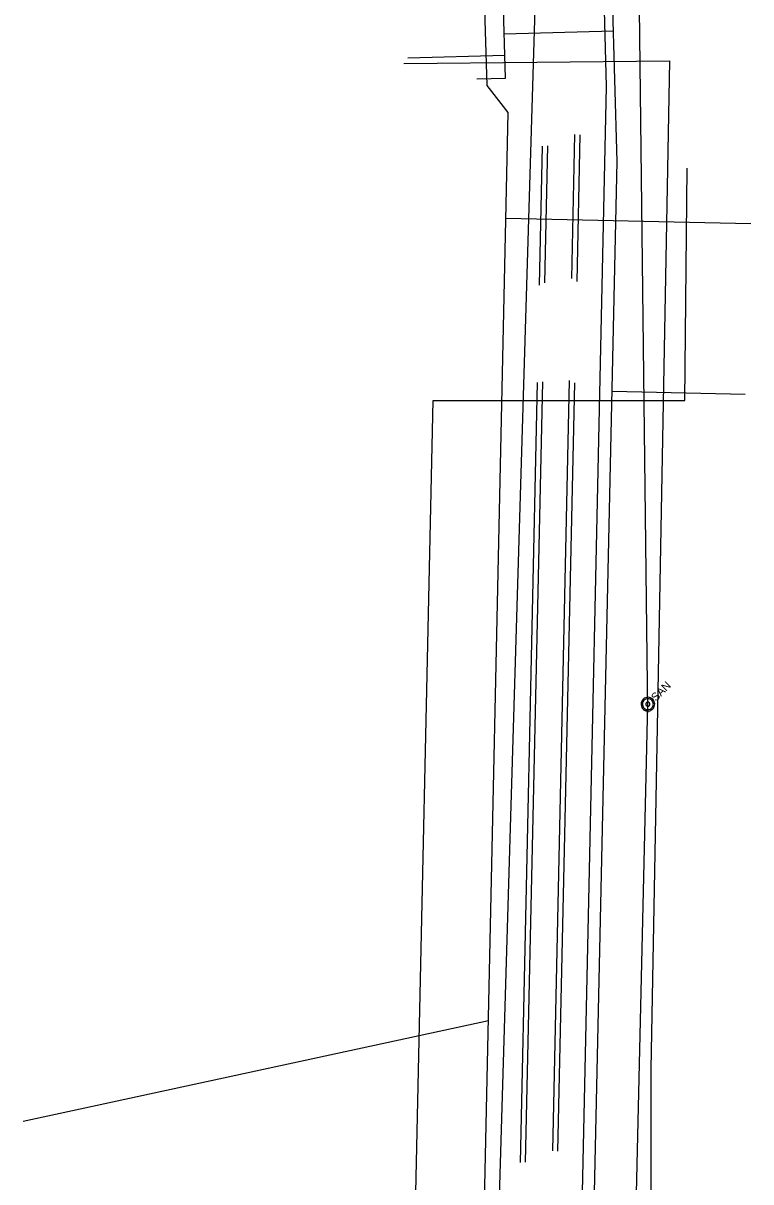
# Model space of a CAD drawing. Extents: x 600849 to 606371, y 330010 to 403088.
# Drawn here: x 604830 to 605180, y 336784 to 337341 of the extents above; entities that cross this region are included whole.
import ezdxf

# ---------------------------------------------------------------- set-up
doc = ezdxf.new("R2010")
doc.units = 0
for name, color, linetype in [('E_RDWY_C_and_G', 7, 'Continuous'), ('E_UTL_E_UG', 7, 'Continuous'), ('E_UTL_G_UG', 7, 'Continuous'), ('E_UTL_SAN_MH', 7, 'Continuous'), ('E_UTL_SAN_UG', 7, 'Continuous'), ('E_UTL_T_UG', 7, 'Continuous'), ('E_UTL_TV_UG', 7, 'Continuous'), ('E_UTL_W_UG', 7, 'Continuous')]:
    doc.layers.add(name, color=color, linetype=linetype)

msp = doc.modelspace()

# ---------------------------------------------------------------- linework, layer by layer
at = {"layer": 'E_RDWY_C_and_G'}
for p, q in [((605094.28, 337218.1), (605095.79, 337287.34)), ((605096.81, 337216.73), (605098.35, 337287.23)), ((605078.79, 337214.95), (605080.25, 337281.87)), ((605081.33, 337216.01), (605082.77, 337281.9)), ((605085.11, 336798.48), (605093.21, 337169.07)), ((605069.56, 336793), (605077.76, 337168.15)), ((605072.09, 336793.04), (605080.29, 337168.43)), ((605087.66, 336798.36), (605095.74, 337167.97))]:
    msp.add_line(p, q, dxfattribs=at)
at = {"layer": 'E_UTL_E_UG'}
for p, q in [((605064.65, 336948.67), (605080.51, 337478.13)), ((605056.96, 336691.89), (605064.65, 336948.67))]:
    msp.add_line(p, q, dxfattribs=at)
at = {"layer": 'E_UTL_G_UG'}
for p, q in [((605111.01, 337310.53), (605094.31, 337912.06)), ((605099.15, 336768.28), (605111.01, 337310.53)), ((605062.61, 337247.15), (605180.45, 337244.57)), ((604830.31, 336812.89), (605054.17, 336861.24))]:
    msp.add_line(p, q, dxfattribs=at)
for points in [[(605053.61, 337311.03), (605051.38, 337384.36), (605044.11, 337392.99)], [(605050.65, 336700.22), (605063.72, 337297.96), (605053.61, 337311.03)]]:
    msp.add_lwpolyline(points, dxfattribs=at)
at = {"layer": 'E_UTL_SAN_MH'}
for points in [[(605133.25, 337015.73), (605132.77, 337016.13), (605132.22, 337016.43), (605131.62, 337016.62), (605131, 337016.7), (605130.37, 337016.65), (605129.76, 337016.49), (605129.2, 337016.22), (605128.7, 337015.84), (605128.28, 337015.37), (605127.95, 337014.84), (605127.73, 337014.25), (605127.63, 337013.63), (605127.64, 337013.01), (605127.77, 337012.39), (605128.02, 337011.82), (605128.37, 337011.3), (605128.82, 337010.85), (605129.34, 337010.5), (605129.91, 337010.25), (605130.53, 337010.12), (605131.15, 337010.11), (605131.77, 337010.21), (605132.36, 337010.43), (605132.89, 337010.76), (605133.36, 337011.18), (605133.73, 337011.68), (605134.01, 337012.24), (605134.17, 337012.85), (605134.22, 337013.48), (605134.14, 337014.1), (605133.95, 337014.7), (605133.65, 337015.25), (605133.25, 337015.73)], [(605132.78, 337015.26), (605132.4, 337015.58), (605131.96, 337015.82), (605131.48, 337015.98), (605130.98, 337016.04), (605130.48, 337016), (605129.99, 337015.87), (605129.54, 337015.65), (605129.14, 337015.35), (605128.8, 337014.98), (605128.54, 337014.55), (605128.37, 337014.08), (605128.28, 337013.59), (605128.3, 337013.08), (605128.4, 337012.59), (605128.6, 337012.13), (605128.88, 337011.72), (605129.24, 337011.36), (605129.65, 337011.08), (605130.11, 337010.88), (605130.6, 337010.78), (605131.11, 337010.76), (605131.6, 337010.85), (605132.07, 337011.02), (605132.5, 337011.28), (605132.87, 337011.62), (605133.17, 337012.02), (605133.39, 337012.47), (605133.52, 337012.96), (605133.56, 337013.46), (605133.5, 337013.96), (605133.34, 337014.44), (605133.1, 337014.88), (605132.78, 337015.26)], [(605131.62, 337014.1), (605131.47, 337014.22), (605131.31, 337014.31), (605131.13, 337014.36), (605130.94, 337014.39), (605130.75, 337014.37), (605130.57, 337014.32), (605130.4, 337014.24), (605130.25, 337014.13), (605130.12, 337013.99), (605130.03, 337013.83), (605129.96, 337013.65), (605129.93, 337013.47), (605129.93, 337013.28), (605129.97, 337013.1), (605130.05, 337012.92), (605130.15, 337012.77), (605130.29, 337012.63), (605130.44, 337012.53), (605130.62, 337012.45), (605130.8, 337012.41), (605130.99, 337012.41), (605131.17, 337012.44), (605131.35, 337012.51), (605131.51, 337012.6), (605131.65, 337012.73), (605131.76, 337012.88), (605131.84, 337013.05), (605131.89, 337013.23), (605131.91, 337013.42), (605131.88, 337013.61), (605131.83, 337013.79), (605131.74, 337013.95), (605131.62, 337014.1)]]:
    msp.add_lwpolyline(points, dxfattribs=at)
at = {"layer": 'E_UTL_SAN_UG'}
for p, q in [((605130.82, 337009.31), (605126.8, 337347.99)), ((605122.9, 336673.59), (605130.92, 337013.4))]:
    msp.add_line(p, q, dxfattribs=at)
at = {"layer": 'E_UTL_T_UG'}
for p, q in [((605148.66, 337159.43), (605149.84, 337271.3)), ((605017.32, 336686.71), (605027.66, 337159.45)), ((605027.66, 337159.45), (605148.66, 337159.43))]:
    msp.add_line(p, q, dxfattribs=at)
at = {"layer": 'E_UTL_TV_UG'}
for p in [(605013.44, 337321.54), (605132.43, 336837.89)]:
    msp.add_line(p, (605141.42, 337322.81), dxfattribs=at)
msp.add_lwpolyline([(605060.52, 336404.97), (605111.34, 336607.47), (605123.74, 336673.87), (605132.43, 336751.8), (605132.43, 336837.89)], dxfattribs=at)
at = {"layer": 'E_UTL_W_UG'}
for p, q in [((605116.08, 337274.42), (605099.19, 337892.98)), ((605062.36, 337314.53), (605053.6, 337635.15)), ((605061.78, 337335.8), (605114.37, 337337.23)), ((605015.42, 337324.3), (605062.06, 337325.58)), ((605048.66, 337314.16), (605062.36, 337314.53)), ((605104.13, 336727.84), (605116.08, 337274.42)), ((605113.66, 337163.88), (605177.69, 337162.48))]:
    msp.add_line(p, q, dxfattribs=at)

# ---------------------------------------------------------------- texts
at = {"layer": 'E_UTL_SAN_MH'}
msp.add_text('SAN', height=3.849, rotation=45, dxfattribs=at).set_placement((605134.81, 337014.54))

doc.saveas('drawing.dxf')
